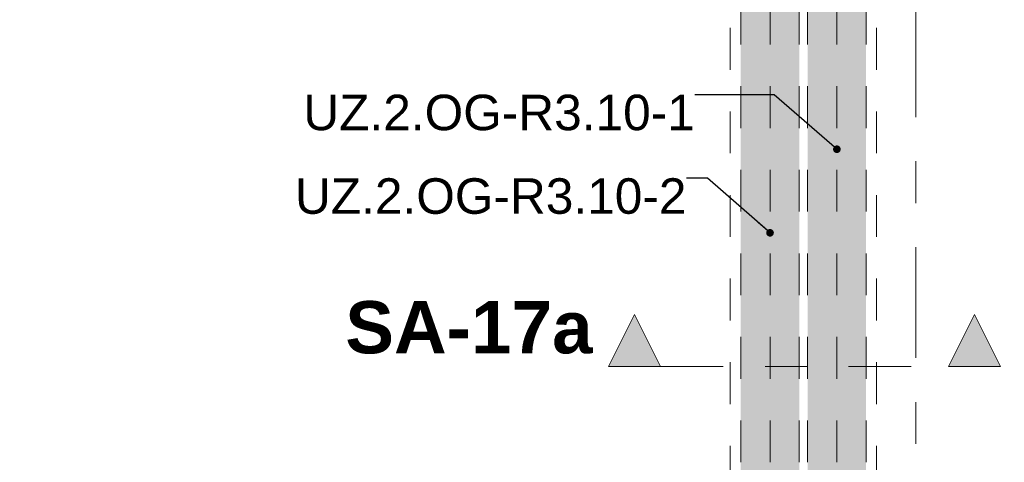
# Model space of a CAD drawing. Header units: metres. Extents: x -4 to 99, y -11 to 17.
# Tile 268 of 656: x 19.99 to 22.34, y 9.91 to 10.97. Entities that reach past the tile are written whole.
import ezdxf

# ---------------------------------------------------------------- set-up
doc = ezdxf.new("R2010")
doc.units = ezdxf.units.M
doc.header["$MEASUREMENT"] = 0
for name, pattern in [('Achse', [0.2, 0.1, -0.05, 0, -0.05]), ('Schnittlinie', [0.3, 0.15, -0.075, 0, -0.075]), ('Strichlinie doppelt', [0.546806, 0.264583, -0.105833, 0.070556, -0.105833]), ('Untersicht', [0.1, 0.075, -0.025])]:
    doc.linetypes.add(name, pattern=pattern)
for name, color, linetype in [('152 - Bemaßung_ Beschriftung.Ausbau', 7, 'Continuous'), ('203 - Marker.Schnitt - Ausbaudetail SA', 7, 'Continuous'), ('451 - Universal.Achsen Raster', 7, 'Continuous'), ('612 - Struktur.Stahlbau', 7, 'Continuous'), ('Neubau_152 - Bemaßung_ Beschriftung.Ausbau', 7, 'Continuous'), ('Neubau_612 - Struktur.Stahlbau', 7, 'Continuous'), ('Neubau_653 - Abdeckung.TB Verkofferung', 7, 'Continuous')]:
    doc.layers.add(name, color=color, linetype=linetype)
doc.styles.add('ERSTELLTER_STIL_1', font='txt')
doc.styles.add('ERSTELLTER_STIL_2', font='txt')
doc.dimstyles.new('ERSTELLTER_STIL__2', dxfattribs={"dimtxt": 0.1, "dimasz": 0.0532, "dimexe": 0.18, "dimexo": 0.0625, "dimgap": 0, "dimtad": 1, "dimtih": 1, "dimtoh": 1, "dimzin": 0, "dimdsep": 46, "dimtxsty": 'ERSTELLTER_STIL_2', "dimblk": 'ARROWHEAD_2', "dimblk1": 'ARROWHEAD_2', "dimblk2": 'ARROWHEAD_2', "dimcen": 0.09, "dimse1": 1, "dimse2": 1, "dimclrd": 7, "dimclre": 7, "dimclrt": 7, "dimazin": 0, "dimtfac": 1, "dimtdec": 4, "dimtmove": 0, "dimatfit": 3, "dimfxl": 1, "dimtolj": 1, "dimtzin": 0, "dimarcsym": 0})
doc.dimstyles.new('ERSTELLTER_STIL__6', dxfattribs={"dimtxt": 0.18, "dimasz": 0.03648, "dimexe": 0.18, "dimexo": 0.0625, "dimgap": 0, "dimtad": 0, "dimtih": 1, "dimtoh": 1, "dimdec": 4, "dimzin": 0, "dimdsep": 46, "dimcen": 0.09, "dimadec": 0, "dimazin": 0, "dimtfac": 1, "dimtdec": 4, "dimtmove": 0, "dimatfit": 3, "dimldrblk": 'ARROWHEAD_11', "dimfxl": 1, "dimtolj": 1, "dimtzin": 0, "dimarcsym": 0})

# ---------------------------------------------------------------- blocks, each defined once
blk = doc.blocks.new('ARROWHEAD_11')
at = {"color": 0, "linetype": 'Continuous', "lineweight": 0}
blk.add_line((0, 0), (-1, 0), dxfattribs=at)
at = {"color": 0, "linetype": 'Continuous', "lineweight": 0, "const_width": 0.25, "flags": 128}
blk.add_lwpolyline([(-0.125, 0, 1), (0.125, 0, 1)], format="xyb", close=True, dxfattribs=at)
blk = doc.blocks.new('*D273')
at = {"layer": '152 - Bemaßung_ Beschriftung.Ausbau', "color": 7, "linetype": 'Continuous', "lineweight": 5}
for p, q in [((18.6202, 15.39), (18.5798, 15.32)), ((18.6, 15.3025), (18.6, 15.4075)), ((25.6702, 15.39), (25.6298, 15.32)), ((25.65, 15.3025), (25.65, 15.4075)), ((18.48, 15.355), (18.6, 15.355)), ((18.6, 15.355), (25.65, 15.355))]:
    blk.add_line(p, q, dxfattribs=at)
at = {"layer": '152 - Bemaßung_ Beschriftung.Ausbau', "color": 7, "lineweight": 5, "char_height": 0.1, "attachment_point": 7, "style": 'ERSTELLTER_STIL_2'}
for s, insert in [('\\A1;{\\pql;\\fArial|b0|i0|c0|p38;7,05}', (21.9161, 15.375)), ('\\A1;{\\pql;\\fArial|b0|i0|c0|p38;17}', (25.478, 15.375))]:
    blk.add_mtext(s, dxfattribs=dict(at, insert=insert))
blk = doc.blocks.new('ARROWHEAD_2')
at = {"color": 0, "linetype": 'Continuous', "lineweight": 0}
for p, q in [((-0.378, -0.655), (0.378, 0.655)), ((0, 0), (-1, 0))]:
    blk.add_line(p, q, dxfattribs=at)

msp = doc.modelspace()

# ---------------------------------------------------------------- hatches: boundary and pattern name
at = {"layer": '203 - Marker.Schnitt - Ausbaudetail SA', "linetype": 'Continuous', "lineweight": 0, "true_color": 0x000000}
for points in [[(21.394, 10.1389), (21.519, 10.1389), (21.4565, 10.2639)], [(22.3328, 10.1389), (22.2703, 10.2639), (22.2078, 10.1389)]]:
    msp.add_hatch(color=18, dxfattribs=at).paths.add_polyline_path(points)
at = {"layer": '612 - Struktur.Stahlbau', "linetype": 'Continuous', "lineweight": 0, "true_color": 0x30307f}
for points in [[(21.711, 12.99), (21.851, 12.99), (21.851, 8.51), (21.711, 8.51)], [(21.871, 12.99), (22.011, 12.99), (22.011, 8.51), (21.871, 8.51)]]:
    msp.add_hatch(color=177, dxfattribs=at).paths.add_polyline_path(points)

# ---------------------------------------------------------------- linework, layer by layer
at = {"layer": '203 - Marker.Schnitt - Ausbaudetail SA', "color": 7, "linetype": 'Schnittlinie', "lineweight": 13}
msp.add_line((21.519, 10.1389), (22.2078, 10.1389), dxfattribs=at)
at = {"layer": '203 - Marker.Schnitt - Ausbaudetail SA', "color": 7, "linetype": 'Continuous', "lineweight": 13, "flags": 128}
for points in [[(21.394, 10.1389), (21.519, 10.1389), (21.4565, 10.2639)], [(22.3328, 10.1389), (22.2078, 10.1389), (22.2703, 10.2639)]]:
    msp.add_lwpolyline(points, close=True, dxfattribs=at)
at = {"layer": '451 - Universal.Achsen Raster', "color": 160, "linetype": 'Strichlinie doppelt', "lineweight": 9, "true_color": 0x3232ff}
msp.add_line((22.13, -10.585), (22.13, 16.355), dxfattribs=at)
at = {"layer": 'Neubau_612 - Struktur.Stahlbau', "color": 1, "linetype": 'Untersicht', "lineweight": 13}
for p, q in [((21.711, 8.51), (21.711, 12.99)), ((21.851, 8.51), (21.851, 12.99)), ((21.871, 8.51), (21.871, 12.99)), ((22.011, 8.51), (22.011, 12.99))]:
    msp.add_line(p, q, dxfattribs=at)
at = {"layer": 'Neubau_612 - Struktur.Stahlbau', "color": 1, "linetype": 'Achse', "lineweight": 9}
for p, q in [((21.781, 8.51), (21.781, 12.99)), ((21.941, 8.51), (21.941, 12.99))]:
    msp.add_line(p, q, dxfattribs=at)
at = {"layer": 'Neubau_653 - Abdeckung.TB Verkofferung', "color": 1, "linetype": 'Untersicht', "lineweight": 9}
for p, q in [((21.6855, 8.6495), (21.6855, 12.9505)), ((22.0355, 8.6495), (22.0355, 12.9505))]:
    msp.add_line(p, q, dxfattribs=at)

# ---------------------------------------------------------------- texts
at = {"layer": '203 - Marker.Schnitt - Ausbaudetail SA', "color": 7, "lineweight": 13, "insert": (21.3565, 10.1689), "char_height": 0.125, "attachment_point": 9, "style": 'ERSTELLTER_STIL_1'}
msp.add_mtext('\\A1;{\\pqr;\\pt0;\\fArial|b1|i0|c0|p38;SA-17a}', dxfattribs=at)
at = {"layer": 'Neubau_152 - Bemaßung_ Beschriftung.Ausbau', "color": 7, "linetype": 'Continuous', "lineweight": 9, "char_height": 0.085, "attachment_point": 3, "style": 'ERSTELLTER_STIL_2'}
for s, insert in [('\\A1;{\\pqr;\\fArial|b0|i0|c0|p38;UZ.2.OG-R3.10-1}', (21.601, 10.7897)), ('\\A1;{\\pqr;\\fArial|b0|i0|c0|p38;UZ.2.OG-R3.10-2}', (21.581, 10.5897))]:
    msp.add_mtext(s, dxfattribs=dict(at, insert=insert))

# ---------------------------------------------------------------- dimensions: what is measured, and where the dimension line sits
at = {"layer": '152 - Bemaßung_ Beschriftung.Ausbau', "color": 7, "linetype": 'Continuous', "lineweight": 5}
dim = msp.add_linear_dim(base=(25.65, 15.355), p1=(18.6, 10.75), p2=(25.65, 10.75), dimstyle='ERSTELLTER_STIL__2', dxfattribs=at)
dim.commit()
dim.dimension.update_dxf_attribs({"geometry": '*D273', "text_midpoint": (22.046, 15.425), "dimtype": 160})

# ---------------------------------------------------------------- leaders
at = {"layer": 'Neubau_152 - Bemaßung_ Beschriftung.Ausbau', "color": 1, "linetype": 'Continuous', "lineweight": 13, "annotation_type": 0, "has_hookline": 1, "hookline_direction": 1}
for points, text_width in [([(21.941, 10.6592), (21.791, 10.7897), (21.601, 10.7897)], 0.9052), ([(21.781, 10.4592), (21.631, 10.5897), (21.581, 10.5897)], 0.9206)]:
    msp.add_leader(points, dimstyle='ERSTELLTER_STIL__6', dxfattribs=dict(at, text_width=text_width))

doc.saveas('drawing.dxf')
